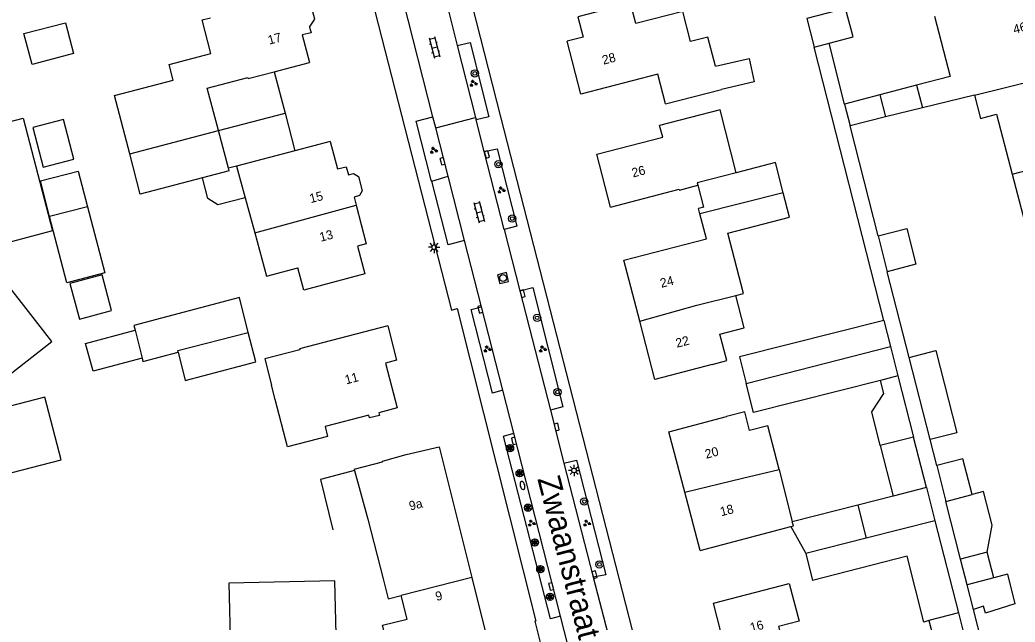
# Model space of a CAD drawing. Extents: x 136000 to 138005, y 398500 to 400500.
# Drawn here: x 137599.4 to 137708.8, y 399143.5 to 399209.6 of the extents above; entities that cross this region are included whole.
import ezdxf

# ---------------------------------------------------------------- set-up
doc = ezdxf.new("R2010")
doc.units = 0
for name, color, linetype in [('gg-afsc-erfafscheiding', 7, 'Continuous'), ('gg-afsc-muur', 7, 'Continuous'), ('gg-anno-huisnummerreeks BGT', 7, 'Continuous'), ('gg-anno-openbare ruimte label', 7, 'Continuous'), ('gg-bbg-bijgebouw', 7, 'Continuous'), ('gg-bbg-gedigitaliseerde bebouwing', 7, 'Continuous'), ('gg-bbg-gedigitaliseerde bijgebouw', 7, 'Continuous'), ('gg-bbg-hoofdgebouw', 7, 'Continuous'), ('gg-bbg-luifel en loopbrug', 7, 'Continuous'), ('gg-bbg-tussenscheiding', 7, 'Continuous'), ('gg-knt-verharding', 7, 'Continuous'), ('gg-knt-verharding nz', 7, 'Continuous'), ('gt-symb-boom', 7, 'Continuous'), ('gt-symb-brandkraan', 7, 'Continuous'), ('gt-symb-groenvak', 7, 'Continuous'), ('gt-symb-klinker verharding', 7, 'Continuous'), ('gt-symb-kolk', 7, 'Continuous'), ('gt-symb-lichtmast', 7, 'Continuous'), ('gt-symb-rioolschacht', 7, 'Continuous'), ('gt-symb-solitaire heester', 7, 'Continuous')]:
    doc.layers.add(name, color=color, linetype=linetype)

# ---------------------------------------------------------------- blocks, each defined once
blk = doc.blocks.new('gt0-BOOM')
at = {"layer": 'gt-symb-boom'}
for radius in [0.4, 0.2]:
    blk.add_circle((0, 0), radius, dxfattribs=at)
blk = doc.blocks.new('gt0-GRVAK')
at = {"layer": 'gt-symb-groenvak'}
for p, q in [((-0.11, 0.19), (-0.23, 0.24)), ((-0.18, 0.15), (0.09, 0.15)), ((-0.09, 0.21), (-0.16, 0.32)), ((-0.05, 0.21), (-0.05, 0.39)), ((0, 0.21), (0.06, 0.32)), ((0.01, 0.19), (0.13, 0.24)), ((0.26, -0.05), (0.2, 0.06)), ((0.3, -0.05), (0.3, 0.13)), ((0.35, -0.05), (0.41, 0.06)), ((-0.24, -0.23), (-0.36, -0.18)), ((-0.32, -0.26), (-0.05, -0.26)), ((-0.23, -0.21), (-0.29, -0.1)), ((-0.18, -0.2), (-0.18, -0.02)), ((-0.14, -0.21), (-0.07, -0.1)), ((-0.12, -0.23), (0, -0.18)), ((0.24, -0.07), (0.12, -0.02)), ((0.17, -0.11), (0.44, -0.11)), ((0.37, -0.07), (0.49, -0.02))]:
    blk.add_line(p, q, dxfattribs=at)
blk = doc.blocks.new('gt0-KOLK')
at = {"layer": 'gt-symb-kolk'}
blk.add_lwpolyline([(0, 0), (0.37, 0), (0.37, 0.4), (-0.38, 0.4), (-0.38, 0), (0, 0)], dxfattribs=at)
blk = doc.blocks.new('gt0-KL1')
at = {"layer": 'gt-symb-klinker verharding'}
for p, q in [((-1.15, 0.3), (1.15, 0.3)), ((-1, -0.3), (-1, 0.3)), ((-0.5, 0.3), (-0.5, 0.45)), ((0, -0.3), (0, 0.3)), ((0.5, 0.3), (0.5, 0.45)), ((1, -0.3), (1, 0.3)), ((-1.15, -0.3), (1.15, -0.3)), ((-0.5, -0.45), (-0.5, -0.3)), ((0.5, -0.45), (0.5, -0.3))]:
    blk.add_line(p, q, dxfattribs=at)
blk = doc.blocks.new('gt0-RS')
at = {"layer": 'gt-symb-rioolschacht'}
blk.add_lwpolyline([(-0.5, -0.5), (0.5, -0.5), (0.5, 0.5), (-0.5, 0.5)], close=True, dxfattribs=at)
blk.add_circle((0, 0), 0.375, dxfattribs=at)
blk = doc.blocks.new('gt0-SH')
at = {"layer": 'gt-symb-solitaire heester'}
blk.add_circle((0, 0), 0.4, dxfattribs=at)
for centre, start, end in [((-0.35, 0.2), 270, 30), ((-0.35, -0.2), 330, 90), ((0, 0.4), 210, 330), ((0.35, 0.2), 150, 270), ((0.35, -0.2), 90, 210), ((0, -0.4), 30, 150)]:
    blk.add_arc(centre, 0.4, start, end, dxfattribs=at)
blk = doc.blocks.new('gt0-LMAST')
at = {"layer": 'gt-symb-lichtmast'}
for p, q in [((-0.18, 0.17), (-0.45, 0.44)), ((-0.01, 0.25), (-0.01, 0.62)), ((0.17, 0.17), (0.44, 0.44)), ((-0.26, 0), (-0.63, 0)), ((-0.18, -0.18), (-0.45, -0.45)), ((-0.01, -0.25), (-0.01, -0.63)), ((0.44, -0.45), (0.17, -0.18)), ((0.24, 0), (0.62, 0))]:
    blk.add_line(p, q, dxfattribs=at)
blk.add_circle((-0.01, 0), 0.25, dxfattribs=at)
blk = doc.blocks.new('gt0-BR')
at = {"layer": 'gt-symb-brandkraan'}
for centre, radius, start, end in [((-0.24, 0), 0.206, 107.5669, 252.4331), ((0.6, -2.66), 3, 106.892, 107.5669), ((0, -0.69), 0.938, 73.108, 106.892), ((-0.6, -2.66), 3, 72.4331, 73.108), ((0.24, 0), 0.206, 287.567, 72.4331), ((0.6, 2.66), 3, 252.4331, 253.108), ((0, 0.69), 0.938, 253.108, 286.8921), ((-0.6, 2.66), 3, 286.8921, 287.567)]:
    blk.add_arc(centre, radius, start, end, dxfattribs=at)

msp = doc.modelspace()

# ---------------------------------------------------------------- linework, layer by layer
at = {"layer": 'gg-afsc-erfafscheiding'}
for p, q in [((137690.02, 399200.39), (137688.32, 399207.08)), ((137694.33, 399176.64), (137686.68, 399206.65)), ((137693.72, 399185.91), (137690.63, 399198.02)), ((137697.12, 399172.57), (137694.72, 399181.97)), ((137700.15, 399160.69), (137699.42, 399163.55)), ((137706.57, 399135.52), (137704.18, 399144.89))]:
    msp.add_line(p, q, dxfattribs=at)
at = {"layer": 'gg-afsc-muur'}
msp.add_lwpolyline([(137636.18, 399160.16), (137632.46, 399159.17), (137633.82, 399153.62)], dxfattribs=at)
at = {"layer": 'gg-bbg-bijgebouw'}
for p, q in [((137622.33, 399193.35), (137621.24, 399197.48)), ((137622.41, 399193.05), (137622.33, 399193.35)), ((137674.13, 399188.34), (137673.98, 399188.92)), ((137685.75, 399151.02), (137686.5, 399148.07))]:
    msp.add_line(p, q, dxfattribs=at)
for points in [[(137673.91, 399191.48), (137674.54, 399189.07), (137673.98, 399188.92)], [(137602.94, 399174.31), (137595.56, 399183.74), (137588.07, 399177.92), (137595.45, 399168.49), (137602.94, 399174.31)]]:
    msp.add_lwpolyline(points, dxfattribs=at)
at = {"layer": 'gg-bbg-gedigitaliseerde bebouwing'}
for p, q in [((137699.89, 399210.06), (137701.62, 399203.43)), ((137701.62, 399203.43), (137697.92, 399202.46)), ((137670.35, 399200.42), (137676.49, 399202.01)), ((137697.92, 399202.46), (137698.57, 399199.98)), ((137704.28, 399201.39), (137698.57, 399199.98)), ((137623.23, 399193.58), (137624.18, 399190.11)), ((137708.43, 399192.7), (137710.18, 399186)), ((137624.18, 399190.11), (137625.23, 399186.24)), ((137675.48, 399171.8), (137669.18, 399170.16)), ((137627.48, 399167.95), (137627.07, 399169.51)), ((137637.76, 399166.24), (137632.95, 399164.98)), ((137670.72, 399164.41), (137677.04, 399166.07)), ((137636.14, 399160.3), (137636.18, 399160.16)), ((137636.18, 399160.16), (137637.64, 399154.8)), ((137682.83, 399160.27), (137684.28, 399154.5)), ((137637.64, 399154.8), (137639.32, 399148.27))]:
    msp.add_line(p, q, dxfattribs=at)
for points in [[(137675.83, 399204.56), (137675, 399207.76), (137673.11, 399207.27), (137672.25, 399210.57), (137667.1, 399209.24)], [(137611.49, 399194.95), (137609.81, 399201.35), (137616.27, 399203.03), (137615.82, 399204.75), (137620.42, 399205.96), (137619.46, 399209.64), (137620.38, 399209.88)], [(137675.83, 399204.56), (137679.53, 399205.41), (137680.11, 399202.83), (137676.49, 399202.01)], [(137704.28, 399201.39), (137704.95, 399198.83), (137706.7, 399199.29), (137708.43, 399192.7)], [(137678.13, 399192.85), (137676.34, 399199.76), (137669.71, 399198.04)], [(137678.07, 399179.36), (137678.92, 399179.58), (137677.2, 399186.22), (137683.99, 399187.98), (137683.29, 399190.66)], [(137625.23, 399186.24), (137626.53, 399181.48), (137629.97, 399182.42)], [(137637.33, 399181.76), (137630.62, 399179.95), (137629.97, 399182.42)], [(137675.48, 399171.8), (137677.08, 399172.22), (137676.33, 399175.12), (137678.99, 399175.81), (137678.07, 399179.36)], [(137639.83, 399176.05), (137630.16, 399173.53), (137630.19, 399173.42), (137626.32, 399172.41), (137627.07, 399169.51)], [(137632.95, 399164.98), (137633.23, 399163.9), (137628.84, 399162.75), (137627.48, 399167.95)], [(137682.83, 399160.27), (137681.61, 399165.07), (137679.58, 399164.55), (137679.07, 399166.58), (137677.04, 399166.07)], [(137684.12, 399154.01), (137684.4, 399154.08), (137684.28, 399154.5)], [(137639.32, 399148.27), (137639.9, 399146.06), (137641.31, 399146.43)], [(137675.61, 399145.58), (137683.93, 399147.75), (137685.02, 399143.6), (137682.76, 399143.01), (137683.69, 399139.45)], [(137650.63, 399142.23), (137640.16, 399139.59), (137639.26, 399143.15), (137641.97, 399143.83), (137641.31, 399146.43)]]:
    msp.add_lwpolyline(points, dxfattribs=at)
at = {"layer": 'gg-bbg-gedigitaliseerde bijgebouw'}
for p, q in [((137686.68, 399206.65), (137688.32, 399207.08)), ((137693.89, 399201.41), (137690.02, 399200.39)), ((137693.89, 399201.41), (137694.53, 399198.98)), ((137690.02, 399200.39), (137690.63, 399198.02)), ((137694.53, 399198.98), (137690.63, 399198.02)), ((137622.41, 399193.05), (137619.48, 399192.29)), ((137606.85, 399189.13), (137602.69, 399188.05)), ((137693.72, 399185.91), (137694.72, 399181.97)), ((137694.33, 399176.64), (137695.07, 399173.77)), ((137612.08, 399175.55), (137612.85, 399172.49)), ((137695.07, 399173.77), (137695.89, 399170.54)), ((137612.85, 399172.49), (137612.89, 399172.32)), ((137695.89, 399170.54), (137693.96, 399170.05)), ((137700.15, 399160.69), (137701.15, 399156.75)), ((137699.01, 399158.3), (137695.35, 399157.35)), ((137699.01, 399158.3), (137699.95, 399154.62)), ((137695.35, 399157.35), (137691.47, 399156.35)), ((137701.15, 399156.75), (137704.03, 399157.51)), ((137691.47, 399156.35), (137692.41, 399152.71)), ((137699.95, 399154.62), (137702.53, 399144.53)), ((137692.41, 399152.71), (137685.75, 399151.02)), ((137705.69, 399151.17), (137702.77, 399150.41)), ((137706.43, 399148.38), (137705.69, 399151.17)), ((137703.49, 399147.6), (137702.77, 399150.41)), ((137706.43, 399148.38), (137703.49, 399147.6)), ((137702.53, 399144.53), (137699.29, 399143.66))]:
    msp.add_line(p, q, dxfattribs=at)
for points in [[(137688.32, 399207.08), (137690.95, 399207.77), (137690.14, 399210.89), (137685.87, 399209.78), (137686.68, 399206.65)], [(137584.41, 399201.61), (137581.93, 399204.97), (137585.6, 399207.68), (137591.62, 399199.53), (137592.24, 399199.98), (137594.15, 399197.38), (137599.77, 399198.86), (137603.02, 399186.48), (137596.79, 399184.84), (137588.35, 399196.28)], [(137600.84, 399197.81), (137601.97, 399193.46), (137605.36, 399194.34), (137604.22, 399198.7), (137600.84, 399197.81)], [(137619.48, 399192.29), (137612.65, 399190.5), (137611.49, 399194.95)], [(137683.29, 399190.66), (137682.43, 399193.97), (137678.13, 399192.85)], [(137602.69, 399188.05), (137601.68, 399191.96), (137605.83, 399193.04), (137606.85, 399189.13)], [(137693.72, 399185.91), (137696.85, 399186.73), (137697.87, 399182.8), (137694.72, 399181.97)], [(137604.93, 399180.69), (137605.98, 399176.79), (137609.5, 399177.72), (137608.46, 399181.63), (137604.93, 399180.69)], [(137624.52, 399175.31), (137623.55, 399179.14), (137611.95, 399176.06), (137612.08, 399175.55)], [(137694.33, 399176.64), (137678.48, 399172.64), (137679.22, 399169.72)], [(137616.81, 399173.15), (137617.6, 399170.02), (137625.33, 399172.08), (137624.52, 399175.31)], [(137612.89, 399172.32), (137612.94, 399172.12), (137616.81, 399173.15)], [(137693.96, 399170.05), (137680.02, 399166.53), (137679.22, 399169.72)], [(137592.37, 399165.67), (137594.14, 399158.79), (137603.95, 399161.32), (137602.17, 399168.2), (137592.37, 399165.67)], [(137704.03, 399157.51), (137703, 399161.43), (137700.15, 399160.69)], [(137699.29, 399143.66), (137698.72, 399143.5), (137696.9, 399150.73), (137686.5, 399148.07)], [(137627.67, 399140.51), (137634.21, 399140.67), (137634.02, 399148.05), (137622.38, 399147.77), (137622.57, 399140.38)]]:
    msp.add_lwpolyline(points, dxfattribs=at)
at = {"layer": 'gg-bbg-hoofdgebouw'}
for p, q in [((137627.36, 399203.94), (137631.23, 399204.96)), ((137633.5, 399196.28), (137629.64, 399195.27)), ((137629.64, 399195.27), (137623.23, 399193.58)), ((137664.31, 399189.08), (137662.79, 399194.88)), ((137636.14, 399190.18), (137636.38, 399189.28)), ((137667.52, 399176.55), (137665.78, 399183.25)), ((137669.18, 399170.16), (137667.52, 399176.55)), ((137672.46, 399157.77), (137670.72, 399164.41)), ((137674.15, 399151.36), (137672.46, 399157.77)), ((137674.15, 399151.36), (137684.12, 399154.01)), ((137649.08, 399148.39), (137650.63, 399142.23)), ((137677.58, 399138.08), (137675.61, 399145.58))]:
    msp.add_line(p, q, dxfattribs=at)
for points in [[(137631.24, 399208.86), (137631.81, 399209.72), (137631.4, 399211.33), (137630.48, 399211.79)], [(137667.1, 399209.24), (137666.52, 399211.49), (137660.72, 399209.99), (137661.3, 399207.74), (137659.54, 399207.29)], [(137631.24, 399208.86), (137631.41, 399208.22), (137630.43, 399208), (137631.23, 399204.96)], [(137670.35, 399200.42), (137669.51, 399203.67), (137661.04, 399201.48), (137659.54, 399207.29)], [(137621.24, 399197.48), (137620.01, 399202.15), (137624.47, 399203.32), (137624.5, 399203.19), (137627.36, 399203.94)], [(137662.79, 399194.88), (137670.04, 399196.78), (137669.71, 399198.04)], [(137633.5, 399196.28), (137634.31, 399193.3), (137635.27, 399193.52), (137635.51, 399192.61)], [(137635.51, 399192.61), (137636.09, 399192.76), (137636.63, 399192.45), (137637.04, 399190.87), (137636.72, 399190.34), (137636.14, 399190.18)], [(137664.31, 399189.08), (137671.85, 399191.06), (137671.88, 399190.95), (137673.91, 399191.48)], [(137636.38, 399189.28), (137637.48, 399185.03), (137636.5, 399184.79), (137637.33, 399181.76)], [(137665.78, 399183.25), (137674.84, 399185.6), (137674.13, 399188.34)], [(137639.83, 399176.05), (137640.81, 399172.26), (137639.6, 399171.93), (137640.89, 399167.03), (137638.85, 399166.5)], [(137638.85, 399166.5), (137638.93, 399166.21), (137637.85, 399165.92), (137637.76, 399166.24)], [(137636.14, 399160.3), (137639.27, 399161.1), (137639.25, 399161.19), (137641.86, 399161.9), (137645.47, 399162.74), (137649.08, 399148.39)]]:
    msp.add_lwpolyline(points, dxfattribs=at)
at = {"layer": 'gg-bbg-luifel en loopbrug'}
for p, q in [((137627.36, 399203.94), (137628.56, 399199.39)), ((137697.92, 399202.46), (137693.89, 399201.41)), ((137621.24, 399197.48), (137628.56, 399199.39)), ((137628.56, 399199.39), (137629.64, 399195.27)), ((137698.57, 399199.98), (137694.53, 399198.98)), ((137623.23, 399193.58), (137622.33, 399193.35)), ((137699.42, 399163.55), (137697.12, 399172.57)), ((137695.89, 399170.54), (137697.6, 399163.82)), ((137697.6, 399163.82), (137693.94, 399162.9)), ((137699.01, 399158.3), (137697.6, 399163.82)), ((137693.94, 399162.9), (137695.35, 399157.35)), ((137702.77, 399150.41), (137701.15, 399156.75)), ((137691.47, 399156.35), (137684.28, 399154.5)), ((137707.91, 399148.77), (137706.43, 399148.38)), ((137704.18, 399144.89), (137703.49, 399147.6)), ((137702.53, 399144.53), (137704.44, 399137.07)), ((137699.29, 399143.66), (137701.17, 399136.31))]:
    msp.add_line(p, q, dxfattribs=at)
for points in [[(137604.42, 399209.33), (137605.3, 399205.94), (137600.76, 399204.75), (137599.87, 399208.14), (137604.42, 399209.33)], [(137624.18, 399190.11), (137621.18, 399189.33), (137620.07, 399190.02), (137619.48, 399192.29)], [(137606.85, 399189.13), (137608.74, 399181.85), (137604.59, 399180.77), (137602.69, 399188.05)], [(137612.85, 399172.49), (137607.47, 399171.05), (137606.65, 399174.1), (137612.08, 399175.55)], [(137697.12, 399172.57), (137700.05, 399173.32), (137702.35, 399164.3), (137699.42, 399163.55)], [(137693.94, 399162.9), (137693.01, 399166.59), (137694.32, 399168.62), (137693.96, 399170.05)], [(137705.69, 399151.17), (137706.25, 399154.16), (137705.28, 399157.83), (137704.03, 399157.51)], [(137684.12, 399154.01), (137685.7, 399151.2), (137685.75, 399151.02)], [(137707.91, 399148.77), (137708.74, 399145.51), (137705.51, 399144.49), (137705.27, 399145.24), (137704.18, 399144.89)]]:
    msp.add_lwpolyline(points, dxfattribs=at)
at = {"layer": 'gg-bbg-tussenscheiding'}
for p, q in [((137704.28, 399201.39), (137712.34, 399203.36)), ((137611.49, 399194.95), (137621.24, 399197.48)), ((137708.43, 399192.7), (137717.04, 399194.98)), ((137683.29, 399190.66), (137674.13, 399188.34)), ((137625.23, 399186.24), (137636.38, 399189.28)), ((137679.22, 399169.72), (137695.07, 399173.77)), ((137678.82, 399159.3), (137682.83, 399160.27)), ((137672.46, 399157.77), (137678.82, 399159.3)), ((137699.95, 399154.62), (137692.41, 399152.71)), ((137649.08, 399148.39), (137641.31, 399146.43))]:
    msp.add_line(p, q, dxfattribs=at)
for points in [[(137678.13, 399192.85), (137673.84, 399191.74), (137673.91, 399191.48)], [(137667.52, 399176.55), (137673.79, 399178.31), (137678.07, 399179.36)], [(137616.81, 399173.15), (137616.77, 399173.32), (137624.52, 399175.31)]]:
    msp.add_lwpolyline(points, dxfattribs=at)
at = {"layer": 'gg-knt-verharding'}
for p, q in [((137644.8, 399199), (137641.53, 399211.8)), ((137646.43, 399210.92), (137647.47, 399206.82)), ((137647.47, 399206.82), (137649.49, 399198.91)), ((137645.11, 399197.79), (137644.8, 399199)), ((137645.11, 399197.79), (137649.49, 399198.91)), ((137649.49, 399198.91), (137649.55, 399198.67)), ((137650.44, 399195.19), (137649.55, 399198.67)), ((137646.47, 399192.49), (137645.11, 399197.79)), ((137652.64, 399186.63), (137650.44, 399195.19)), ((137644.69, 399191.92), (137646.47, 399192.49)), ((137652.64, 399186.63), (137654.36, 399179.88)), ((137650.14, 399178.14), (137648.28, 399185.42)), ((137654.36, 399179.88), (137657.71, 399166.79)), ((137652.48, 399168.96), (137650.14, 399178.14)), ((137653.69, 399164.24), (137652.48, 399168.96)), ((137657.71, 399166.79), (137659.2, 399160.96)), ((137658.83, 399144.14), (137653.69, 399164.24)), ((137659.2, 399160.96), (137662.41, 399148.44)), ((137662.41, 399148.44), (137664, 399142.24)), ((137659.79, 399140.36), (137658.83, 399144.14))]:
    msp.add_line(p, q, dxfattribs=at)
for points in [[(137637.84, 399255.4), (137652.23, 399198.99), (137685.83, 399067.95), (137686.71, 399064.71), (137687.6, 399061.92)], [(137628.21, 399250.49), (137646.84, 399177.78), (137647.45, 399177.93), (137656.11, 399143.61), (137655.98, 399143.59), (137658.76, 399132.61), (137657.96, 399132.4), (137671.09, 399081.59), (137663.12, 399079.56), (137663.37, 399078.67)], [(137647.47, 399206.82), (137648.89, 399207.18), (137650.96, 399199), (137649.55, 399198.67)], [(137644.69, 399191.92), (137644.59, 399192.05), (137642.95, 399198.53), (137644.8, 399199)], [(137650.44, 399195.19), (137651.87, 399195.5), (137654.02, 399187), (137652.64, 399186.63)], [(137648.28, 399185.42), (137646.49, 399184.95), (137644.69, 399191.92)], [(137654.36, 399179.88), (137655.76, 399180.26), (137659.09, 399167.14), (137657.71, 399166.79)], [(137652.48, 399168.96), (137651.35, 399168.63), (137649, 399177.84), (137650.14, 399178.14)], [(137658.83, 399144.14), (137657.71, 399143.85), (137652.56, 399163.92), (137653.69, 399164.24)], [(137659.2, 399160.96), (137660.59, 399161.28), (137663.78, 399148.7), (137662.41, 399148.44)]]:
    msp.add_lwpolyline(points, dxfattribs=at)
at = {"layer": 'gg-knt-verharding nz'}
msp.add_line((137648.28, 399185.42), (137646.47, 399192.49), dxfattribs=at)

# ---------------------------------------------------------------- block references
at = {"layer": 'gt-symb-boom'}
for p in [(137649.4, 399203.77), (137651.99, 399193.79), (137653.51, 399187.82), (137656.25, 399176.92), (137658.48, 399168.77), (137661.43, 399156.74), (137663.09, 399149.84)]:
    msp.add_blockref('gt0-BOOM', p, dxfattribs=at)
at = {"layer": 'gt-symb-brandkraan', "rotation": -75.64421500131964}
msp.add_blockref('gt0-BR', (137654.64, 399158.51), dxfattribs=at)
at = {"layer": 'gt-symb-groenvak'}
for p in [(137649.23, 399202.67), (137644.87, 399195.31), (137652.3, 399190.95), (137650.76, 399173.49), (137656.84, 399173.49), (137655.62, 399154.36), (137661.7, 399154.36)]:
    msp.add_blockref('gt0-GRVAK', p, dxfattribs=at)
at = {"layer": 'gt-symb-klinker verharding', "rotation": -75.64421500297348}
for p in [(137644.97, 399206.62), (137649.88, 399188.53)]:
    msp.add_blockref('gt0-KL1', p, dxfattribs=at)
at = {"layer": 'gt-symb-kolk'}
for p, rotation in [((137650.54, 399194.81), -75.51896562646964), ((137645.66, 399194.07), -75.75525752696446), ((137654.45, 399179.51), -75.51896562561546), ((137649.81, 399177.8), -75.75525752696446), ((137658.21, 399164.88), -75.9915565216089), ((137653.51, 399163.35), -75.9915565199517), ((137662.36, 399148.65), -75.51896562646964), ((137657.59, 399147.36), -75.9915565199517)]:
    msp.add_blockref('gt0-KOLK', p, dxfattribs=dict(at, rotation=rotation))
at = {"layer": 'gt-symb-lichtmast'}
for p in [(137644.94, 399184.67), (137660.31, 399160.15)]:
    msp.add_blockref('gt0-LMAST', p, dxfattribs=at)
at = {"layer": 'gt-symb-rioolschacht', "rotation": 14.008443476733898}
msp.add_blockref('gt0-RS', (137652.51, 399181.29), dxfattribs=at)
at = {"layer": 'gt-symb-solitaire heester'}
for p in [(137653.27, 399162.6), (137654.33, 399159.85), (137655.25, 399156.07), (137656, 399152.25), (137656.6, 399149.31), (137657.66, 399146.29)]:
    msp.add_blockref('gt0-SH', p, dxfattribs=at)

# ---------------------------------------------------------------- texts
at = {"layer": 'gg-anno-huisnummerreeks BGT'}
for s, rotation, p in [('46', 14.6, (137708.68, 399208.09)), ('17', 14.6, (137626.81, 399206.92)), ('28', 14.5, (137663.53, 399204.72)), ('26', 14.7, (137666.79, 399192.33)), ('15', 14.6, (137631.38, 399189.51)), ('13', 14.6, (137632.48, 399185.27)), ('24', 14.5, (137669.9, 399180.21)), ('22', 14.5, (137671.61, 399173.63)), ('11', 14.8, (137635.27, 399169.6)), ('20', 14.7, (137674.83, 399161.44)), ('9a', 14.1, (137642.31, 399155.75)), ('18', 14.7, (137676.49, 399155.12)), ('9', 14.1, (137645.21, 399145.81)), ('16', 14.7, (137679.78, 399142.39))]:
    msp.add_text(s, height=1, rotation=rotation, dxfattribs=at).set_placement(p)
at = {"layer": 'gg-anno-openbare ruimte label'}
msp.add_text('Zwaanstraat', height=2.5, rotation=284.5, dxfattribs=at).set_placement((137656.26, 399159.24))

doc.saveas('drawing.dxf')
